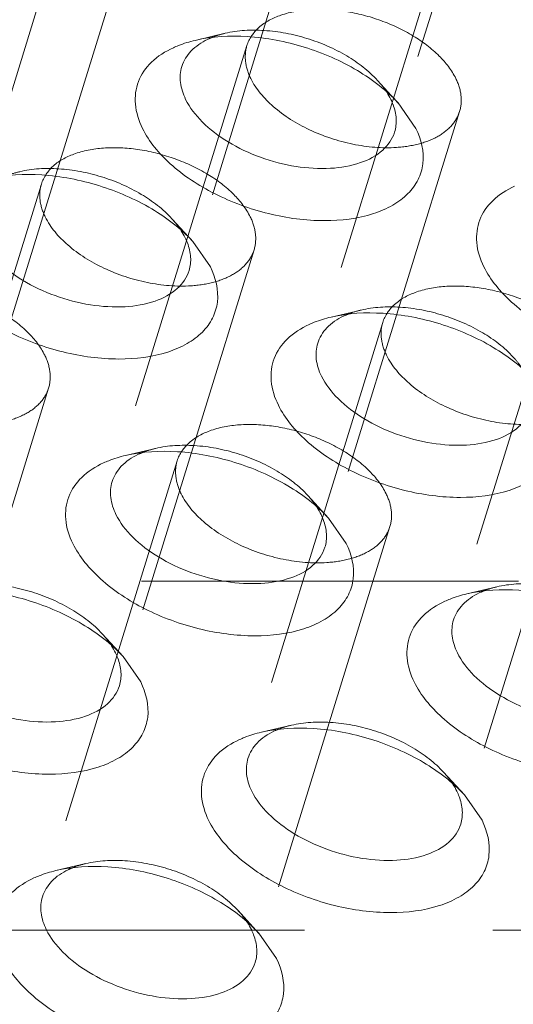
# Model space of a CAD drawing. Header units: millimetres. Extents: x 4497 to 11741, y 5958 to 12619.
# Tile 363 of 424: x 6600 to 6607, y 12346 to 12359. Entities that reach past the tile are written whole.
import ezdxf

# ---------------------------------------------------------------- set-up
doc = ezdxf.new("R2010")
doc.units = ezdxf.units.MM
doc.header["$LTSCALE"] = 0.8
doc.linetypes.add('HIDDEN', pattern=[9.525, 6.35, -3.175])
doc.layers.get('0').update_dxf_attribs({"linetype": 'CONTINUOUS', "lineweight": 0})
doc.layers.add('3', color=5, linetype='HIDDEN', lineweight=0)

msp = doc.modelspace()

# ---------------------------------------------------------------- linework, layer by layer
at = {"linetype": 'Continuous'}
for p, q in [((6605.14, 12358.037), (6605.379, 12357.695)), ((6602.371, 12356.172), (6602.61, 12355.83)), ((6604.201, 12352.442), (6604.44, 12352.1)), ((6601.432, 12350.577), (6601.671, 12350.235)), ((6606.031, 12348.712), (6606.27, 12348.37)), ((6603.262, 12346.848), (6603.501, 12346.506))]:
    msp.add_line(p, q, dxfattribs=at)
for centre, radius, start, end in [((6602.992, 12358.019), 0.971, 114.3836, 115.7173), ((6604.316, 12357.73), 0.806, 20.7768, 26.1876), ((6601.546, 12355.865), 0.806, 20.7768, 26.1876), ((6604.822, 12354.289), 0.971, 114.3836, 115.7173), ((6602.053, 12352.424), 0.971, 114.3836, 115.7173), ((6603.377, 12352.136), 0.806, 20.7768, 26.1876), ((6606.653, 12350.56), 0.971, 114.3836, 115.7173), ((6600.608, 12350.271), 0.806, 20.7768, 26.1876), ((6603.883, 12348.695), 0.971, 114.3836, 115.7173), ((6605.207, 12348.406), 0.806, 20.7768, 26.1876), ((6601.114, 12346.83), 0.971, 114.3836, 115.7173), ((6602.438, 12346.541), 0.806, 20.7768, 26.1876)]:
    msp.add_arc(centre, radius, start, end, dxfattribs=at)
for points, knots in [([(6602.405, 12358.881), (6602.633, 12358.935), (6603.135, 12358.96), (6603.882, 12358.816), (6604.581, 12358.514), (6604.982, 12358.209), (6605.14, 12358.037)], [0, 0, 0, 0, 0.236662, 0.499941, 0.763254, 1, 1, 1, 1]), ([(6601.695, 12357.695), (6601.645, 12357.796), (6601.576, 12358.007), (6601.616, 12358.337), (6601.809, 12358.612), (6602.002, 12358.732), (6602.11, 12358.782)], [0, 0, 0, 0, 0.258965, 0.49224, 0.729951, 1, 1, 1, 1]), ([(6602.11, 12358.782), (6602.132, 12358.792), (6602.228, 12358.833), (6602.328, 12358.863), (6602.405, 12358.881)], [0, 0, 0, 0, 0.239567, 1, 1, 1, 1]), ([(6602.225, 12358.529), (6602.248, 12358.606), (6602.342, 12358.757), (6602.489, 12358.854), (6602.571, 12358.894)], [0, 0, 0, 0, 0.468879, 1, 1, 1, 1]), ([(6602.276, 12358.086), (6602.241, 12358.158), (6602.192, 12358.304), (6602.203, 12358.46), (6602.225, 12358.529)], [0, 0, 0, 0, 0.525547, 1, 1, 1, 1]), ([(6605.091, 12357.643), (6605.062, 12357.551), (6604.934, 12357.368), (6604.616, 12357.207), (6604.211, 12357.139), (6603.752, 12357.168), (6603.283, 12357.29), (6602.853, 12357.492), (6602.503, 12357.754), (6602.331, 12357.974), (6602.276, 12358.086)], [0, 0, 0, 0, 0.08791, 0.191487, 0.315819, 0.456973, 0.606118, 0.752518, 0.886095, 1, 1, 1, 1]), ([(6605.07, 12358.016), (6605.093, 12357.955), (6605.123, 12357.83), (6605.109, 12357.701), (6605.091, 12357.643)], [0, 0, 0, 0, 0.519632, 1, 1, 1, 1]), ([(6605.379, 12357.695), (6605.45, 12357.549), (6605.511, 12357.302), (6605.418, 12356.995), (6605.274, 12356.801), (6605.064, 12356.646), (6604.69, 12356.489), (6604.114, 12356.422), (6603.382, 12356.52), (6602.67, 12356.782), (6602.077, 12357.167), (6601.783, 12357.513), (6601.695, 12357.695)], [0, 0, 0, 0, 0.096782, 0.141583, 0.188034, 0.239009, 0.296134, 0.428923, 0.58009, 0.735393, 0.879229, 1, 1, 1, 1]), ([(6599.636, 12357.016), (6599.864, 12357.07), (6600.366, 12357.095), (6601.113, 12356.951), (6601.812, 12356.649), (6602.213, 12356.345), (6602.371, 12356.172)], [0, 0, 0, 0, 0.236662, 0.499941, 0.763254, 1, 1, 1, 1]), ([(6606.294, 12355.83), (6606.244, 12355.932), (6606.175, 12356.142), (6606.216, 12356.472), (6606.409, 12356.747), (6606.601, 12356.868), (6606.709, 12356.917)], [0, 0, 0, 0, 0.258965, 0.49224, 0.729951, 1, 1, 1, 1]), ([(6602.322, 12355.779), (6602.293, 12355.686), (6602.165, 12355.503), (6601.847, 12355.342), (6601.442, 12355.274), (6600.983, 12355.304), (6600.514, 12355.425), (6600.084, 12355.628), (6599.734, 12355.89), (6599.562, 12356.109), (6599.507, 12356.221)], [0, 0, 0, 0, 0.08791, 0.191487, 0.315819, 0.456973, 0.606118, 0.752518, 0.886095, 1, 1, 1, 1]), ([(6602.3, 12356.152), (6602.324, 12356.09), (6602.354, 12355.965), (6602.34, 12355.836), (6602.322, 12355.779)], [0, 0, 0, 0, 0.519632, 1, 1, 1, 1]), ([(6602.61, 12355.83), (6602.681, 12355.685), (6602.742, 12355.437), (6602.649, 12355.13), (6602.504, 12354.936), (6602.294, 12354.781), (6601.921, 12354.624), (6601.345, 12354.557), (6600.613, 12354.656), (6599.901, 12354.917), (6599.308, 12355.302), (6599.014, 12355.649), (6598.925, 12355.83)], [0, 0, 0, 0, 0.096782, 0.141583, 0.188034, 0.239009, 0.296134, 0.428923, 0.58009, 0.735393, 0.879229, 1, 1, 1, 1]), ([(6609.978, 12355.83), (6610.049, 12355.685), (6610.11, 12355.437), (6610.017, 12355.13), (6609.873, 12354.936), (6609.663, 12354.781), (6609.29, 12354.624), (6608.714, 12354.557), (6607.981, 12354.656), (6607.269, 12354.917), (6606.677, 12355.302), (6606.383, 12355.649), (6606.294, 12355.83)], [0, 0, 0, 0, 0.096782, 0.141583, 0.188034, 0.239009, 0.296134, 0.428923, 0.58009, 0.735393, 0.879229, 1, 1, 1, 1]), ([(6604.235, 12355.151), (6604.463, 12355.205), (6604.965, 12355.231), (6605.713, 12355.086), (6606.411, 12354.784), (6606.812, 12354.48), (6606.97, 12354.307)], [0, 0, 0, 0, 0.236662, 0.499941, 0.763254, 1, 1, 1, 1]), ([(6603.94, 12355.052), (6603.962, 12355.062), (6604.058, 12355.103), (6604.158, 12355.133), (6604.235, 12355.151)], [0, 0, 0, 0, 0.239567, 1, 1, 1, 1]), ([(6604.055, 12354.799), (6604.079, 12354.876), (6604.173, 12355.028), (6604.319, 12355.125), (6604.401, 12355.164)], [0, 0, 0, 0, 0.468879, 1, 1, 1, 1]), ([(6603.525, 12353.965), (6603.475, 12354.067), (6603.406, 12354.278), (6603.446, 12354.607), (6603.639, 12354.882), (6603.832, 12355.003), (6603.94, 12355.052)], [0, 0, 0, 0, 0.258965, 0.49224, 0.729951, 1, 1, 1, 1]), ([(6604.106, 12354.357), (6604.071, 12354.428), (6604.022, 12354.575), (6604.034, 12354.731), (6604.055, 12354.799)], [0, 0, 0, 0, 0.525547, 1, 1, 1, 1]), ([(6606.921, 12353.914), (6606.892, 12353.821), (6606.764, 12353.638), (6606.446, 12353.477), (6606.041, 12353.41), (6605.582, 12353.439), (6605.114, 12353.56), (6604.683, 12353.763), (6604.333, 12354.025), (6604.162, 12354.244), (6604.106, 12354.357)], [0, 0, 0, 0, 0.08791, 0.191487, 0.315819, 0.456973, 0.606118, 0.752518, 0.886095, 1, 1, 1, 1]), ([(6607.209, 12353.965), (6607.28, 12353.82), (6607.341, 12353.572), (6607.248, 12353.266), (6607.104, 12353.072), (6606.894, 12352.917), (6606.521, 12352.759), (6605.945, 12352.692), (6605.212, 12352.791), (6604.5, 12353.052), (6603.908, 12353.437), (6603.614, 12353.784), (6603.525, 12353.965)], [0, 0, 0, 0, 0.096782, 0.141583, 0.188034, 0.239009, 0.296134, 0.428923, 0.58009, 0.735393, 0.879229, 1, 1, 1, 1]), ([(6601.466, 12353.287), (6601.694, 12353.34), (6602.196, 12353.366), (6602.944, 12353.221), (6603.642, 12352.919), (6604.043, 12352.615), (6604.201, 12352.442)], [0, 0, 0, 0, 0.236662, 0.499941, 0.763254, 1, 1, 1, 1]), ([(6601.171, 12353.187), (6601.193, 12353.198), (6601.289, 12353.238), (6601.389, 12353.269), (6601.466, 12353.287)], [0, 0, 0, 0, 0.239567, 1, 1, 1, 1]), ([(6601.286, 12352.935), (6601.309, 12353.011), (6601.403, 12353.163), (6601.55, 12353.26), (6601.632, 12353.299)], [0, 0, 0, 0, 0.468879, 1, 1, 1, 1]), ([(6600.756, 12352.1), (6600.706, 12352.202), (6600.637, 12352.413), (6600.677, 12352.742), (6600.87, 12353.017), (6601.063, 12353.138), (6601.171, 12353.187)], [0, 0, 0, 0, 0.258965, 0.49224, 0.729951, 1, 1, 1, 1]), ([(6601.337, 12352.492), (6601.302, 12352.563), (6601.253, 12352.71), (6601.264, 12352.866), (6601.286, 12352.935)], [0, 0, 0, 0, 0.525547, 1, 1, 1, 1]), ([(6604.152, 12352.049), (6604.123, 12351.956), (6603.995, 12351.774), (6603.677, 12351.612), (6603.272, 12351.545), (6602.813, 12351.574), (6602.345, 12351.696), (6601.914, 12351.898), (6601.564, 12352.16), (6601.392, 12352.379), (6601.337, 12352.492)], [0, 0, 0, 0, 0.08791, 0.191487, 0.315819, 0.456973, 0.606118, 0.752518, 0.886095, 1, 1, 1, 1]), ([(6604.131, 12352.422), (6604.154, 12352.36), (6604.184, 12352.236), (6604.17, 12352.107), (6604.152, 12352.049)], [0, 0, 0, 0, 0.519632, 1, 1, 1, 1]), ([(6604.44, 12352.1), (6604.511, 12351.955), (6604.572, 12351.707), (6604.479, 12351.401), (6604.335, 12351.207), (6604.125, 12351.052), (6603.752, 12350.894), (6603.175, 12350.827), (6602.443, 12350.926), (6601.731, 12351.187), (6601.138, 12351.572), (6600.844, 12351.919), (6600.756, 12352.1)], [0, 0, 0, 0, 0.096782, 0.141583, 0.188034, 0.239009, 0.296134, 0.428923, 0.58009, 0.735393, 0.879229, 1, 1, 1, 1]), ([(6598.697, 12351.422), (6598.925, 12351.475), (6599.427, 12351.501), (6600.174, 12351.357), (6600.873, 12351.055), (6601.274, 12350.75), (6601.432, 12350.577)], [0, 0, 0, 0, 0.236662, 0.499941, 0.763254, 1, 1, 1, 1]), ([(6606.065, 12351.422), (6606.293, 12351.475), (6606.796, 12351.501), (6607.543, 12351.357), (6608.241, 12351.055), (6608.642, 12350.75), (6608.8, 12350.577)], [0, 0, 0, 0, 0.236662, 0.499941, 0.763254, 1, 1, 1, 1]), ([(6605.77, 12351.322), (6605.793, 12351.333), (6605.888, 12351.373), (6605.988, 12351.404), (6606.065, 12351.422)], [0, 0, 0, 0, 0.239567, 1, 1, 1, 1]), ([(6605.885, 12351.07), (6605.909, 12351.146), (6606.003, 12351.298), (6606.149, 12351.395), (6606.231, 12351.434)], [0, 0, 0, 0, 0.468879, 1, 1, 1, 1]), ([(6605.355, 12350.235), (6605.305, 12350.337), (6605.237, 12350.548), (6605.277, 12350.877), (6605.47, 12351.152), (6605.662, 12351.273), (6605.77, 12351.322)], [0, 0, 0, 0, 0.258965, 0.49224, 0.729951, 1, 1, 1, 1]), ([(6605.937, 12350.627), (6605.902, 12350.698), (6605.853, 12350.845), (6605.864, 12351.001), (6605.885, 12351.07)], [0, 0, 0, 0, 0.525547, 1, 1, 1, 1]), ([(6601.383, 12350.184), (6601.354, 12350.091), (6601.226, 12349.909), (6600.908, 12349.747), (6600.503, 12349.68), (6600.044, 12349.709), (6599.575, 12349.831), (6599.145, 12350.033), (6598.795, 12350.295), (6598.623, 12350.514), (6598.568, 12350.627)], [0, 0, 0, 0, 0.08791, 0.191487, 0.315819, 0.456973, 0.606118, 0.752518, 0.886095, 1, 1, 1, 1]), ([(6601.362, 12350.557), (6601.385, 12350.496), (6601.415, 12350.371), (6601.401, 12350.242), (6601.383, 12350.184)], [0, 0, 0, 0, 0.519632, 1, 1, 1, 1]), ([(6608.751, 12350.184), (6608.723, 12350.091), (6608.594, 12349.909), (6608.277, 12349.747), (6607.871, 12349.68), (6607.412, 12349.709), (6606.944, 12349.831), (6606.513, 12350.033), (6606.164, 12350.295), (6605.992, 12350.514), (6605.937, 12350.627)], [0, 0, 0, 0, 0.08791, 0.191487, 0.315819, 0.456973, 0.606118, 0.752518, 0.886095, 1, 1, 1, 1]), ([(6601.671, 12350.235), (6601.742, 12350.09), (6601.803, 12349.842), (6601.71, 12349.536), (6601.566, 12349.342), (6601.356, 12349.187), (6600.982, 12349.029), (6600.406, 12348.962), (6599.674, 12349.061), (6598.962, 12349.322), (6598.369, 12349.708), (6598.075, 12350.054), (6597.987, 12350.235)], [0, 0, 0, 0, 0.096782, 0.141583, 0.188034, 0.239009, 0.296134, 0.428923, 0.58009, 0.735393, 0.879229, 1, 1, 1, 1]), ([(6609.039, 12350.235), (6609.11, 12350.09), (6609.171, 12349.842), (6609.078, 12349.536), (6608.934, 12349.342), (6608.724, 12349.187), (6608.351, 12349.029), (6607.775, 12348.962), (6607.043, 12349.061), (6606.33, 12349.322), (6605.738, 12349.708), (6605.444, 12350.054), (6605.355, 12350.235)], [0, 0, 0, 0, 0.096782, 0.141583, 0.188034, 0.239009, 0.296134, 0.428923, 0.58009, 0.735393, 0.879229, 1, 1, 1, 1]), ([(6603.001, 12349.458), (6603.024, 12349.468), (6603.119, 12349.509), (6603.219, 12349.539), (6603.296, 12349.557)], [0, 0, 0, 0, 0.239567, 1, 1, 1, 1]), ([(6603.116, 12349.205), (6603.14, 12349.282), (6603.234, 12349.433), (6603.38, 12349.53), (6603.462, 12349.57)], [0, 0, 0, 0, 0.468879, 1, 1, 1, 1]), ([(6603.296, 12349.557), (6603.524, 12349.611), (6604.027, 12349.636), (6604.774, 12349.492), (6605.472, 12349.19), (6605.873, 12348.885), (6606.031, 12348.712)], [0, 0, 0, 0, 0.236662, 0.499941, 0.763254, 1, 1, 1, 1]), ([(6602.586, 12348.37), (6602.536, 12348.472), (6602.468, 12348.683), (6602.508, 12349.012), (6602.701, 12349.288), (6602.893, 12349.408), (6603.001, 12349.458)], [0, 0, 0, 0, 0.258965, 0.49224, 0.729951, 1, 1, 1, 1]), ([(6603.167, 12348.762), (6603.132, 12348.833), (6603.083, 12348.98), (6603.095, 12349.136), (6603.116, 12349.205)], [0, 0, 0, 0, 0.525547, 1, 1, 1, 1]), ([(6605.982, 12348.319), (6605.954, 12348.227), (6605.825, 12348.044), (6605.507, 12347.882), (6605.102, 12347.815), (6604.643, 12347.844), (6604.175, 12347.966), (6603.744, 12348.168), (6603.394, 12348.43), (6603.223, 12348.649), (6603.167, 12348.762)], [0, 0, 0, 0, 0.08791, 0.191487, 0.315819, 0.456973, 0.606118, 0.752518, 0.886095, 1, 1, 1, 1]), ([(6605.961, 12348.692), (6605.984, 12348.631), (6606.014, 12348.506), (6606, 12348.377), (6605.982, 12348.319)], [0, 0, 0, 0, 0.519632, 1, 1, 1, 1]), ([(6606.27, 12348.37), (6606.341, 12348.225), (6606.402, 12347.978), (6606.309, 12347.671), (6606.165, 12347.477), (6605.955, 12347.322), (6605.582, 12347.164), (6605.006, 12347.097), (6604.273, 12347.196), (6603.561, 12347.457), (6602.969, 12347.843), (6602.675, 12348.189), (6602.586, 12348.37)], [0, 0, 0, 0, 0.096782, 0.141583, 0.188034, 0.239009, 0.296134, 0.428923, 0.58009, 0.735393, 0.879229, 1, 1, 1, 1]), ([(6600.232, 12347.593), (6600.254, 12347.603), (6600.35, 12347.644), (6600.45, 12347.674), (6600.527, 12347.692)], [0, 0, 0, 0, 0.239567, 1, 1, 1, 1]), ([(6600.347, 12347.34), (6600.371, 12347.417), (6600.465, 12347.569), (6600.611, 12347.665), (6600.693, 12347.705)], [0, 0, 0, 0, 0.468879, 1, 1, 1, 1]), ([(6600.527, 12347.692), (6600.755, 12347.746), (6601.257, 12347.771), (6602.005, 12347.627), (6602.703, 12347.325), (6603.104, 12347.021), (6603.262, 12346.848)], [0, 0, 0, 0, 0.236662, 0.499941, 0.763254, 1, 1, 1, 1]), ([(6599.817, 12346.506), (6599.767, 12346.607), (6599.698, 12346.818), (6599.738, 12347.148), (6599.931, 12347.423), (6600.124, 12347.543), (6600.232, 12347.593)], [0, 0, 0, 0, 0.258965, 0.49224, 0.729951, 1, 1, 1, 1]), ([(6600.398, 12346.897), (6600.363, 12346.969), (6600.314, 12347.115), (6600.326, 12347.271), (6600.347, 12347.34)], [0, 0, 0, 0, 0.525547, 1, 1, 1, 1]), ([(6603.213, 12346.454), (6603.184, 12346.362), (6603.056, 12346.179), (6602.738, 12346.018), (6602.333, 12345.95), (6601.874, 12345.979), (6601.406, 12346.101), (6600.975, 12346.303), (6600.625, 12346.565), (6600.454, 12346.785), (6600.398, 12346.897)], [0, 0, 0, 0, 0.08791, 0.191487, 0.315819, 0.456973, 0.606118, 0.752518, 0.886095, 1, 1, 1, 1]), ([(6603.192, 12346.827), (6603.215, 12346.766), (6603.245, 12346.641), (6603.231, 12346.512), (6603.213, 12346.454)], [0, 0, 0, 0, 0.519632, 1, 1, 1, 1]), ([(6603.501, 12346.506), (6603.572, 12346.36), (6603.633, 12346.113), (6603.54, 12345.806), (6603.396, 12345.612), (6603.186, 12345.457), (6602.813, 12345.3), (6602.237, 12345.233), (6601.504, 12345.331), (6600.792, 12345.593), (6600.2, 12345.978), (6599.906, 12346.324), (6599.817, 12346.506)], [0, 0, 0, 0, 0.096782, 0.141583, 0.188034, 0.239009, 0.296134, 0.428923, 0.58009, 0.735393, 0.879229, 1, 1, 1, 1])]:
    msp.add_open_spline(points, degree=3, knots=knots, dxfattribs=at)
for points in [[(6604.985, 12358.181), (6605.005, 12358.15), (6605.023, 12358.119), (6605.039, 12358.086)], [(6602.216, 12356.316), (6602.236, 12356.286), (6602.254, 12356.254), (6602.27, 12356.221)], [(6604.047, 12352.587), (6604.066, 12352.556), (6604.084, 12352.524), (6604.1, 12352.492)], [(6601.277, 12350.722), (6601.297, 12350.691), (6601.315, 12350.659), (6601.331, 12350.627)], [(6605.877, 12348.857), (6605.897, 12348.826), (6605.915, 12348.795), (6605.931, 12348.762)], [(6603.108, 12346.992), (6603.127, 12346.961), (6603.146, 12346.93), (6603.162, 12346.897)]]:
    msp.add_open_spline(points, degree=3, dxfattribs=at)
at = {"layer": '3'}
for p, q in [((6604.04, 12364.404), (6602.225, 12358.529)), ((6606.906, 12363.518), (6605.091, 12357.643)), ((6601.271, 12362.539), (6599.455, 12356.664)), ((6604.137, 12361.653), (6602.322, 12355.778)), ((6605.87, 12360.674), (6604.055, 12354.799)), ((6601.368, 12359.789), (6599.553, 12353.914)), ((6602.809, 12358.976), (6602.405, 12358.881)), ((6603.101, 12358.81), (6601.286, 12352.935)), ((6604.861, 12358.342), (6605.14, 12358.036)), ((6605.967, 12357.924), (6604.152, 12352.049)), ((6600.332, 12356.945), (6598.517, 12351.07)), ((6607.701, 12356.945), (6605.885, 12351.07)), ((6602.091, 12356.477), (6602.371, 12356.171)), ((6603.198, 12356.059), (6601.383, 12350.184)), ((6604.639, 12355.247), (6604.235, 12355.152)), ((6604.931, 12355.08), (6603.116, 12349.205)), ((6600.429, 12354.194), (6598.614, 12348.319)), ((6607.798, 12354.194), (6605.982, 12348.319)), ((6601.87, 12353.382), (6601.466, 12353.287)), ((6602.162, 12353.215), (6600.347, 12347.34)), ((6603.922, 12352.748), (6604.202, 12352.441)), ((6605.029, 12352.329), (6603.213, 12346.454)), ((6594.062, 12351.591), (6620.57, 12351.591)), ((6606.469, 12351.517), (6606.065, 12351.422)), ((6601.153, 12350.883), (6601.432, 12350.577)), ((6603.7, 12349.652), (6603.296, 12349.557)), ((6605.752, 12349.018), (6606.032, 12348.712)), ((6600.931, 12347.787), (6600.527, 12347.692)), ((6602.983, 12347.153), (6603.263, 12346.847)), ((6619.117, 12346.891), (6592.609, 12346.891))]:
    msp.add_line(p, q, dxfattribs=at)
for points, knots in [([(6605.916, 12358.367), (6605.861, 12358.479), (6605.689, 12358.699), (6605.339, 12358.96), (6604.909, 12359.163), (6604.44, 12359.284), (6603.981, 12359.314), (6603.576, 12359.246), (6603.258, 12359.085), (6603.13, 12358.902), (6603.101, 12358.81)], [0, 0, 0, 0, 0.113912, 0.247462, 0.393862, 0.542998, 0.684156, 0.808494, 0.912079, 1, 1, 1, 1]), ([(6602.591, 12358.903), (6602.608, 12358.911), (6602.679, 12358.941), (6602.752, 12358.963), (6602.809, 12358.976)], [0, 0, 0, 0, 0.239741, 1, 1, 1, 1]), ([(6602.809, 12358.976), (6602.98, 12359.016), (6603.357, 12359.035), (6603.917, 12358.927), (6604.441, 12358.7), (6604.742, 12358.472), (6604.86, 12358.342)], [0, 0, 0, 0, 0.236677, 0.499966, 0.763261, 1, 1, 1, 1]), ([(6603.101, 12358.81), (6603.08, 12358.741), (6603.069, 12358.585), (6603.118, 12358.438), (6603.153, 12358.367)], [0, 0, 0, 0, 0.474243, 1, 1, 1, 1]), ([(6603.153, 12358.367), (6603.224, 12358.222), (6603.464, 12357.947), (6603.945, 12357.65), (6604.515, 12357.461), (6604.923, 12357.425), (6605.119, 12357.438)], [0, 0, 0, 0, 0.212851, 0.467526, 0.740181, 1, 1, 1, 1]), ([(6604.86, 12358.342), (6604.872, 12358.329), (6604.917, 12358.278), (6604.958, 12358.223), (6604.985, 12358.181)], [0, 0, 0, 0, 0.259311, 1, 1, 1, 1]), ([(6605.967, 12357.924), (6605.989, 12357.992), (6606, 12358.148), (6605.951, 12358.295), (6605.916, 12358.367)], [0, 0, 0, 0, 0.474243, 1, 1, 1, 1]), ([(6605.119, 12357.438), (6605.222, 12357.445), (6605.416, 12357.474), (6605.674, 12357.572), (6605.868, 12357.721), (6605.946, 12357.856), (6605.967, 12357.924)], [0, 0, 0, 0, 0.30037, 0.564295, 0.793351, 1, 1, 1, 1]), ([(6603.147, 12356.502), (6603.091, 12356.614), (6602.92, 12356.834), (6602.57, 12357.096), (6602.139, 12357.298), (6601.671, 12357.42), (6601.212, 12357.449), (6600.807, 12357.381), (6600.489, 12357.22), (6600.361, 12357.037), (6600.332, 12356.945)], [0, 0, 0, 0, 0.113912, 0.247462, 0.393862, 0.542998, 0.684156, 0.808494, 0.912079, 1, 1, 1, 1]), ([(6599.822, 12357.038), (6599.839, 12357.046), (6599.909, 12357.076), (6599.983, 12357.098), (6600.04, 12357.111)], [0, 0, 0, 0, 0.239741, 1, 1, 1, 1]), ([(6600.04, 12357.111), (6600.211, 12357.152), (6600.588, 12357.171), (6601.148, 12357.062), (6601.672, 12356.836), (6601.973, 12356.607), (6602.091, 12356.477)], [0, 0, 0, 0, 0.236677, 0.499966, 0.763261, 1, 1, 1, 1]), ([(6600.332, 12356.945), (6600.311, 12356.876), (6600.299, 12356.72), (6600.349, 12356.573), (6600.384, 12356.502)], [0, 0, 0, 0, 0.474243, 1, 1, 1, 1]), ([(6600.384, 12356.502), (6600.455, 12356.357), (6600.695, 12356.082), (6601.176, 12355.785), (6601.746, 12355.596), (6602.153, 12355.561), (6602.35, 12355.573)], [0, 0, 0, 0, 0.212851, 0.467526, 0.740181, 1, 1, 1, 1]), ([(6602.091, 12356.477), (6602.103, 12356.464), (6602.148, 12356.413), (6602.189, 12356.359), (6602.216, 12356.316)], [0, 0, 0, 0, 0.259311, 1, 1, 1, 1]), ([(6603.198, 12356.059), (6603.219, 12356.127), (6603.231, 12356.284), (6603.182, 12356.43), (6603.147, 12356.502)], [0, 0, 0, 0, 0.474243, 1, 1, 1, 1]), ([(6602.35, 12355.573), (6602.453, 12355.58), (6602.647, 12355.609), (6602.904, 12355.707), (6603.099, 12355.856), (6603.177, 12355.991), (6603.198, 12356.059)], [0, 0, 0, 0, 0.30037, 0.564295, 0.793351, 1, 1, 1, 1]), ([(6600.378, 12354.637), (6600.322, 12354.75), (6600.151, 12354.969), (6599.801, 12355.231), (6599.37, 12355.433), (6598.902, 12355.555), (6598.443, 12355.584), (6598.038, 12355.517), (6597.72, 12355.355), (6597.592, 12355.173), (6597.563, 12355.08)], [0, 0, 0, 0, 0.113912, 0.247462, 0.393862, 0.542998, 0.684156, 0.808494, 0.912079, 1, 1, 1, 1]), ([(6607.746, 12354.637), (6607.691, 12354.75), (6607.519, 12354.969), (6607.169, 12355.231), (6606.739, 12355.433), (6606.271, 12355.555), (6605.812, 12355.584), (6605.406, 12355.517), (6605.089, 12355.355), (6604.96, 12355.173), (6604.931, 12355.08)], [0, 0, 0, 0, 0.113912, 0.247462, 0.393862, 0.542998, 0.684156, 0.808494, 0.912079, 1, 1, 1, 1]), ([(6604.421, 12355.174), (6604.438, 12355.181), (6604.509, 12355.211), (6604.583, 12355.233), (6604.639, 12355.247)], [0, 0, 0, 0, 0.239741, 1, 1, 1, 1]), ([(6604.639, 12355.247), (6604.81, 12355.287), (6605.187, 12355.306), (6605.748, 12355.197), (6606.272, 12354.971), (6606.572, 12354.742), (6606.691, 12354.612)], [0, 0, 0, 0, 0.236677, 0.499966, 0.763261, 1, 1, 1, 1]), ([(6604.931, 12355.08), (6604.91, 12355.011), (6604.899, 12354.855), (6604.948, 12354.708), (6604.983, 12354.637)], [0, 0, 0, 0, 0.474243, 1, 1, 1, 1]), ([(6600.429, 12354.194), (6600.45, 12354.263), (6600.462, 12354.419), (6600.413, 12354.566), (6600.378, 12354.637)], [0, 0, 0, 0, 0.474243, 1, 1, 1, 1]), ([(6604.983, 12354.637), (6605.054, 12354.492), (6605.294, 12354.217), (6605.775, 12353.921), (6606.346, 12353.732), (6606.753, 12353.696), (6606.949, 12353.709)], [0, 0, 0, 0, 0.212851, 0.467526, 0.740181, 1, 1, 1, 1]), ([(6606.691, 12354.612), (6606.703, 12354.599), (6606.748, 12354.548), (6606.788, 12354.494), (6606.816, 12354.451)], [0, 0, 0, 0, 0.259311, 1, 1, 1, 1]), ([(6599.581, 12353.709), (6599.684, 12353.715), (6599.877, 12353.744), (6600.135, 12353.843), (6600.33, 12353.992), (6600.408, 12354.126), (6600.429, 12354.194)], [0, 0, 0, 0, 0.30037, 0.564295, 0.793351, 1, 1, 1, 1]), ([(6604.977, 12352.772), (6604.922, 12352.885), (6604.75, 12353.104), (6604.4, 12353.366), (6603.97, 12353.568), (6603.502, 12353.69), (6603.042, 12353.719), (6602.637, 12353.652), (6602.32, 12353.49), (6602.191, 12353.308), (6602.162, 12353.215)], [0, 0, 0, 0, 0.113912, 0.247462, 0.393862, 0.542998, 0.684156, 0.808494, 0.912079, 1, 1, 1, 1]), ([(6601.652, 12353.309), (6601.669, 12353.316), (6601.74, 12353.346), (6601.813, 12353.368), (6601.87, 12353.382)], [0, 0, 0, 0, 0.239741, 1, 1, 1, 1]), ([(6601.87, 12353.382), (6602.041, 12353.422), (6602.418, 12353.441), (6602.979, 12353.333), (6603.503, 12353.106), (6603.803, 12352.877), (6603.922, 12352.748)], [0, 0, 0, 0, 0.236677, 0.499966, 0.763261, 1, 1, 1, 1]), ([(6602.162, 12353.215), (6602.141, 12353.147), (6602.13, 12352.99), (6602.179, 12352.844), (6602.214, 12352.772)], [0, 0, 0, 0, 0.474243, 1, 1, 1, 1]), ([(6602.214, 12352.772), (6602.285, 12352.627), (6602.525, 12352.353), (6603.006, 12352.056), (6603.577, 12351.867), (6603.984, 12351.831), (6604.18, 12351.844)], [0, 0, 0, 0, 0.212851, 0.467526, 0.740181, 1, 1, 1, 1]), ([(6603.922, 12352.748), (6603.934, 12352.735), (6603.978, 12352.684), (6604.019, 12352.629), (6604.047, 12352.587)], [0, 0, 0, 0, 0.259311, 1, 1, 1, 1]), ([(6605.029, 12352.329), (6605.05, 12352.398), (6605.061, 12352.554), (6605.012, 12352.701), (6604.977, 12352.772)], [0, 0, 0, 0, 0.474243, 1, 1, 1, 1]), ([(6604.18, 12351.844), (6604.283, 12351.851), (6604.477, 12351.879), (6604.735, 12351.978), (6604.93, 12352.127), (6605.007, 12352.261), (6605.029, 12352.329)], [0, 0, 0, 0, 0.30037, 0.564295, 0.793351, 1, 1, 1, 1]), ([(6599.101, 12351.517), (6599.272, 12351.557), (6599.649, 12351.576), (6600.209, 12351.468), (6600.733, 12351.241), (6601.034, 12351.013), (6601.153, 12350.883)], [0, 0, 0, 0, 0.236677, 0.499966, 0.763261, 1, 1, 1, 1]), ([(6606.252, 12351.444), (6606.268, 12351.452), (6606.339, 12351.481), (6606.413, 12351.503), (6606.469, 12351.517)], [0, 0, 0, 0, 0.239741, 1, 1, 1, 1]), ([(6606.469, 12351.517), (6606.641, 12351.557), (6607.017, 12351.576), (6607.578, 12351.468), (6608.102, 12351.241), (6608.403, 12351.013), (6608.521, 12350.883)], [0, 0, 0, 0, 0.236677, 0.499966, 0.763261, 1, 1, 1, 1]), ([(6601.153, 12350.883), (6601.164, 12350.87), (6601.209, 12350.819), (6601.25, 12350.764), (6601.277, 12350.722)], [0, 0, 0, 0, 0.259311, 1, 1, 1, 1]), ([(6603.483, 12349.579), (6603.499, 12349.587), (6603.57, 12349.616), (6603.644, 12349.639), (6603.7, 12349.652)], [0, 0, 0, 0, 0.239741, 1, 1, 1, 1]), ([(6603.7, 12349.652), (6603.871, 12349.692), (6604.248, 12349.711), (6604.809, 12349.603), (6605.333, 12349.376), (6605.633, 12349.148), (6605.752, 12349.018)], [0, 0, 0, 0, 0.236677, 0.499966, 0.763261, 1, 1, 1, 1]), ([(6605.752, 12349.018), (6605.764, 12349.005), (6605.809, 12348.954), (6605.85, 12348.899), (6605.877, 12348.857)], [0, 0, 0, 0, 0.259311, 1, 1, 1, 1]), ([(6600.713, 12347.714), (6600.73, 12347.722), (6600.801, 12347.752), (6600.875, 12347.774), (6600.931, 12347.787)], [0, 0, 0, 0, 0.239741, 1, 1, 1, 1]), ([(6600.931, 12347.787), (6601.102, 12347.827), (6601.479, 12347.846), (6602.04, 12347.738), (6602.564, 12347.511), (6602.864, 12347.283), (6602.983, 12347.153)], [0, 0, 0, 0, 0.236677, 0.499966, 0.763261, 1, 1, 1, 1]), ([(6602.983, 12347.153), (6602.995, 12347.14), (6603.04, 12347.089), (6603.08, 12347.034), (6603.108, 12346.992)], [0, 0, 0, 0, 0.259311, 1, 1, 1, 1])]:
    msp.add_open_spline(points, degree=3, knots=knots, dxfattribs=at)

doc.saveas('drawing.dxf')
